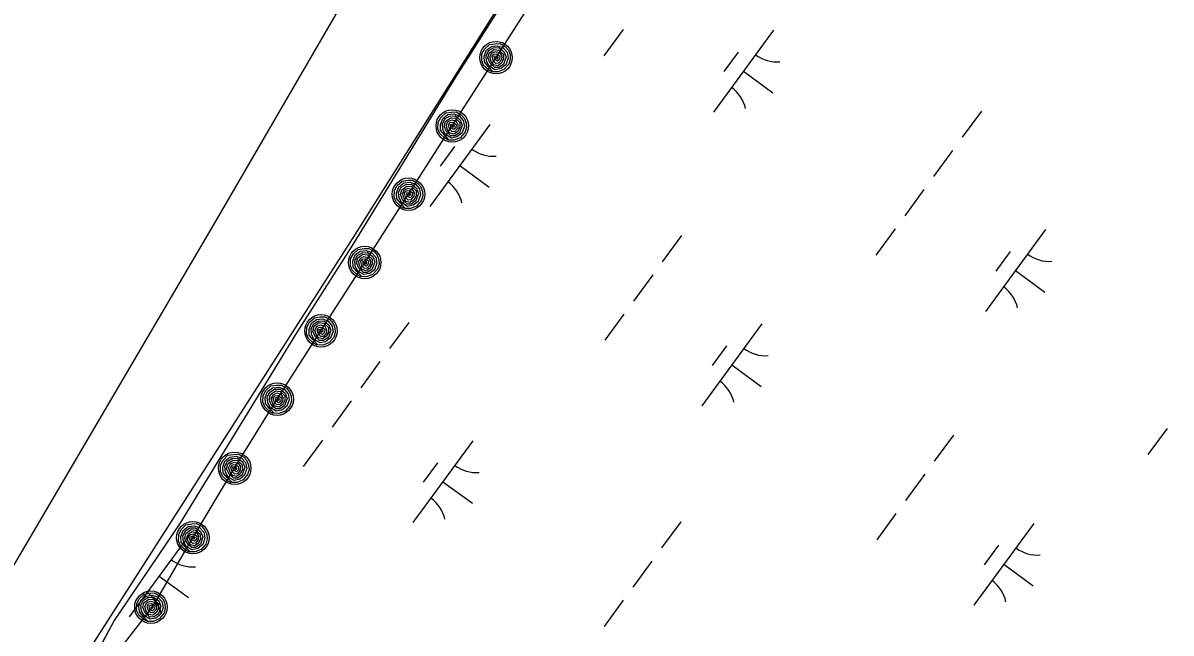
# Model space of a CAD drawing. Extents: x 3905714 to 3926767, y 183354 to 205755.
# Drawn here: x 3916488 to 3917054, y 190455 to 190756 of the extents above; entities that cross this region are included whole.
import ezdxf

# ---------------------------------------------------------------- set-up
doc = ezdxf.new("R2010")
doc.units = 0
for name, color, linetype in [('V-RIVR-EDGE', 7, 'Continuous'), ('V-RRAP-FSHR', 7, 'Continuous'), ('V-TOPO-SHOR', 7, 'Continuous'), ('V-WETL-SWMP', 7, 'Continuous')]:
    doc.layers.add(name, color=color, linetype=linetype)

msp = doc.modelspace()

# ---------------------------------------------------------------- linework, layer by layer
at = {"layer": 'V-RIVR-EDGE'}
msp.add_lwpolyline([(3917187.32, 191508.71), (3917014.39, 191257.68), (3916956.75, 191134.96), (3916863.78, 190988.06), (3916651.8, 190651.5), (3916385.9, 190236.85), (3916406.35, 190229.41), (3916423.09, 190244.29), (3916428.67, 190246.15), (3916434.25, 190236.85), (3916436.11, 190221.97), (3916443.54, 190212.68), (3916464, 190208.96), (3916486.31, 190212.68), (3916501.19, 190212.68), (3916512.34, 190207.1), (3916519.78, 190190.36), (3916521.64, 190179.21), (3916512.34, 190168.05), (3916497.47, 190166.19), (3916475.15, 190188.5), (3916447.26, 190179.21), (3916436.11, 190164.33), (3916434.25, 190153.17)], dxfattribs=at)
at = {"layer": 'V-RRAP-FSHR'}
for points in [[(3917284.62, 192007.36), (3917216.38, 191900.16), (3917136.76, 191773.1), (3917049.68, 191632.93), (3916990.53, 191517.4), (3916950.2, 191443.68), (3916837.06, 191198.29), (3916795.1, 191108.3), (3916723.34, 190936.98), (3916670.05, 190831.68), (3916645.29, 190764.95), (3916582.84, 190657.54), (3916484.44, 190490), (3916422.47, 190388.28), (3916393.52, 190343.34), (3916344.2, 190267.77)], [(3916527.11, 190435.68), (3916551.93, 190467.57), (3916571.78, 190501.81), (3916592.46, 190536.44), (3916613.39, 190570.13), (3916634.98, 190603.8), (3916656.57, 190637.47), (3916678.17, 190671.15), (3916699.76, 190704.82), (3916721.35, 190738.49), (3916742.94, 190772.16)], [(3916719.45, 190731.42), (3916717.63, 190732.44), (3916715.24, 190734.67), (3916714.27, 190737.07), (3916714.42, 190740.27), (3916715.73, 190742.7), (3916718.16, 190744.97), (3916721.04, 190745.34), (3916723.31, 190745.42), (3916725.78, 190744.01), (3916727.44, 190742.11), (3916728.25, 190739.89), (3916728.39, 190737.67), (3916727.62, 190735.18), (3916725.26, 190732.63), (3916722.29, 190731.47), (3916719.89, 190731.52), (3916717.45, 190734.05), (3916715.61, 190736.38), (3916715.48, 190739.17), (3916716.62, 190742.2), (3916719.12, 190744.03), (3916722.12, 190744.37), (3916724.76, 190743.44), (3916726.77, 190741.11), (3916727.33, 190738.18), (3916726.13, 190734.96), (3916723.64, 190733.08), (3916720.9, 190732.5), (3916718.02, 190734.24), (3916716.69, 190736.66), (3916716.49, 190739.5), (3916717.76, 190741.96), (3916720.02, 190743.32), (3916722.78, 190743.39), (3916725.27, 190741.48), (3916726.28, 190738.82), (3916725, 190735.15), (3916722.6, 190733.64), (3916720.7, 190733.64), (3916718.44, 190735.71), (3916717.33, 190738.37), (3916718, 190740.72), (3916720.45, 190742.52), (3916722.8, 190742.23), (3916725.08, 190740.15), (3916725.1, 190737.74), (3916723.91, 190735.61), (3916722.09, 190734.45), (3916720.09, 190734.97), (3916719, 190736.64), (3916718.33, 190738.84), (3916719.35, 190740.65), (3916721.12, 190741.51), (3916723.21, 190740.86), (3916724.16, 190739.21), (3916724.04, 190737.44), (3916722.58, 190735.77), (3916721.26, 190735.61), (3916719.92, 190737.09), (3916719.45, 190738.96), (3916720.2, 190740.18), (3916721.75, 190740.33), (3916723.28, 190739.25), (3916723.11, 190737.62), (3916722.12, 190736.73), (3916720.68, 190737.51), (3916720.47, 190739.14), (3916721.62, 190739.41), (3916722.27, 190738.47), (3916722, 190737.67), (3916721.32, 190738.46)], [(3916697.85, 190697.75), (3916696.04, 190698.77), (3916693.65, 190701), (3916692.68, 190703.39), (3916692.83, 190706.6), (3916694.14, 190709.03), (3916696.56, 190711.3), (3916699.45, 190711.67), (3916701.72, 190711.74), (3916704.19, 190710.33), (3916705.85, 190708.43), (3916706.66, 190706.21), (3916706.8, 190704), (3916706.03, 190701.51), (3916703.67, 190698.96), (3916700.7, 190697.8), (3916698.3, 190697.85), (3916695.86, 190700.38), (3916694.02, 190702.71), (3916693.89, 190705.5), (3916695.03, 190708.52), (3916697.53, 190710.36), (3916700.53, 190710.7), (3916703.17, 190709.77), (3916705.18, 190707.44), (3916705.73, 190704.51), (3916704.54, 190701.28), (3916702.04, 190699.4), (3916699.31, 190698.83), (3916696.43, 190700.57), (3916695.1, 190702.99), (3916694.9, 190705.83), (3916696.16, 190708.28), (3916698.43, 190709.65), (3916701.19, 190709.72), (3916703.68, 190707.81), (3916704.69, 190705.15), (3916703.41, 190701.48), (3916701.01, 190699.96), (3916699.1, 190699.97), (3916696.85, 190702.04), (3916695.74, 190704.7), (3916696.41, 190707.05), (3916698.86, 190708.85), (3916701.21, 190708.56), (3916703.48, 190706.48), (3916703.5, 190704.07), (3916702.32, 190701.94), (3916700.49, 190700.78), (3916698.5, 190701.3), (3916697.41, 190702.97), (3916696.74, 190705.17), (3916697.76, 190706.98), (3916699.52, 190707.83), (3916701.61, 190707.19), (3916702.57, 190705.53), (3916702.45, 190703.77), (3916700.99, 190702.1), (3916699.67, 190701.93), (3916698.33, 190703.42), (3916697.86, 190705.29), (3916698.61, 190706.51), (3916700.16, 190706.66), (3916701.69, 190705.58), (3916701.52, 190703.95), (3916700.53, 190703.05), (3916699.08, 190703.84), (3916698.88, 190705.47), (3916700.02, 190705.74), (3916700.67, 190704.8), (3916700.4, 190704), (3916699.73, 190704.79)], [(3916676.26, 190664.08), (3916674.45, 190665.1), (3916672.06, 190667.33), (3916671.09, 190669.72), (3916671.23, 190672.93), (3916672.55, 190675.36), (3916674.97, 190677.62), (3916677.86, 190678), (3916680.13, 190678.07), (3916682.6, 190676.66), (3916684.26, 190674.76), (3916685.06, 190672.54), (3916685.21, 190670.33), (3916684.44, 190667.83), (3916682.08, 190665.28), (3916679.11, 190664.13), (3916676.71, 190664.17), (3916674.27, 190666.71), (3916672.42, 190669.04), (3916672.3, 190671.83), (3916673.44, 190674.85), (3916675.94, 190676.69), (3916678.94, 190677.03), (3916681.58, 190676.1), (3916683.59, 190673.77), (3916684.14, 190670.84), (3916682.94, 190667.61), (3916680.45, 190665.73), (3916677.72, 190665.16), (3916674.84, 190666.9), (3916673.51, 190669.32), (3916673.31, 190672.15), (3916674.57, 190674.61), (3916676.84, 190675.98), (3916679.6, 190676.05), (3916682.09, 190674.14), (3916683.09, 190671.48), (3916681.82, 190667.81), (3916679.42, 190666.29), (3916677.51, 190666.3), (3916675.26, 190668.37), (3916674.15, 190671.03), (3916674.82, 190673.38), (3916677.27, 190675.18), (3916679.62, 190674.89), (3916681.89, 190672.8), (3916681.91, 190670.39), (3916680.72, 190668.27), (3916678.9, 190667.11), (3916676.91, 190667.63), (3916675.82, 190669.29), (3916675.15, 190671.5), (3916676.17, 190673.31), (3916677.93, 190674.16), (3916680.02, 190673.52), (3916680.98, 190671.86), (3916680.85, 190670.1), (3916679.4, 190668.43), (3916678.08, 190668.26), (3916676.74, 190669.75), (3916676.27, 190671.61), (3916677.01, 190672.84), (3916678.57, 190672.99), (3916680.1, 190671.9), (3916679.93, 190670.28), (3916678.94, 190669.38), (3916677.49, 190670.17), (3916677.29, 190671.8), (3916678.43, 190672.07), (3916679.08, 190671.13), (3916678.81, 190670.33), (3916678.13, 190671.11)], [(3916654.67, 190630.4), (3916652.86, 190631.43), (3916650.46, 190633.66), (3916649.5, 190636.05), (3916649.64, 190639.26), (3916650.96, 190641.68), (3916653.38, 190643.95), (3916656.26, 190644.33), (3916658.54, 190644.4), (3916661, 190642.99), (3916662.67, 190641.09), (3916663.47, 190638.87), (3916663.62, 190636.66), (3916662.85, 190634.16), (3916660.48, 190631.61), (3916657.52, 190630.46), (3916655.11, 190630.5), (3916652.68, 190633.04), (3916650.83, 190635.37), (3916650.71, 190638.16), (3916651.85, 190641.18), (3916654.35, 190643.02), (3916657.35, 190643.36), (3916659.98, 190642.43), (3916662, 190640.1), (3916662.55, 190637.17), (3916661.35, 190633.94), (3916658.86, 190632.06), (3916656.13, 190631.49), (3916653.25, 190633.23), (3916651.92, 190635.65), (3916651.72, 190638.48), (3916652.98, 190640.94), (3916655.25, 190642.3), (3916658, 190642.38), (3916660.5, 190640.47), (3916661.5, 190637.81), (3916660.23, 190634.14), (3916657.83, 190632.62), (3916655.92, 190632.63), (3916653.67, 190634.7), (3916652.56, 190637.35), (3916653.23, 190639.7), (3916655.67, 190641.51), (3916658.02, 190641.22), (3916660.3, 190639.13), (3916660.32, 190636.72), (3916659.13, 190634.6), (3916657.31, 190633.44), (3916655.31, 190633.95), (3916654.23, 190635.62), (3916653.56, 190637.83), (3916654.58, 190639.64), (3916656.34, 190640.49), (3916658.43, 190639.85), (3916659.38, 190638.19), (3916659.26, 190636.43), (3916657.81, 190634.75), (3916656.49, 190634.59), (3916655.15, 190636.08), (3916654.67, 190637.94), (3916655.42, 190639.17), (3916656.98, 190639.32), (3916658.51, 190638.23), (3916658.33, 190636.61), (3916657.34, 190635.71), (3916655.9, 190636.5), (3916655.69, 190638.12), (3916656.84, 190638.4), (3916657.49, 190637.46), (3916657.22, 190636.66), (3916656.54, 190637.44)], [(3916633.08, 190596.73), (3916631.27, 190597.76), (3916628.87, 190599.99), (3916627.91, 190602.38), (3916628.05, 190605.59), (3916629.36, 190608.01), (3916631.79, 190610.28), (3916634.67, 190610.65), (3916636.94, 190610.73), (3916639.41, 190609.32), (3916641.08, 190607.42), (3916641.88, 190605.2), (3916642.02, 190602.99), (3916641.26, 190600.49), (3916638.89, 190597.94), (3916635.93, 190596.78), (3916633.52, 190596.83), (3916631.08, 190599.37), (3916629.24, 190601.7), (3916629.12, 190604.49), (3916630.26, 190607.51), (3916632.76, 190609.35), (3916635.75, 190609.68), (3916638.39, 190608.76), (3916640.41, 190606.42), (3916640.96, 190603.49), (3916639.76, 190600.27), (3916637.27, 190598.39), (3916634.54, 190597.81), (3916631.66, 190599.55), (3916630.32, 190601.98), (3916630.13, 190604.81), (3916631.39, 190607.27), (3916633.65, 190608.63), (3916636.41, 190608.71), (3916638.91, 190606.79), (3916639.91, 190604.13), (3916638.64, 190600.47), (3916636.24, 190598.95), (3916634.33, 190598.95), (3916632.08, 190601.02), (3916630.97, 190603.68), (3916631.64, 190606.03), (3916634.08, 190607.84), (3916636.43, 190607.55), (3916638.71, 190605.46), (3916638.73, 190603.05), (3916637.54, 190600.93), (3916635.72, 190599.77), (3916633.72, 190600.28), (3916632.64, 190601.95), (3916631.96, 190604.15), (3916632.99, 190605.97), (3916634.75, 190606.82), (3916636.84, 190606.17), (3916637.79, 190604.52), (3916637.67, 190602.76), (3916636.21, 190601.08), (3916634.89, 190600.92), (3916633.55, 190602.41), (3916633.08, 190604.27), (3916633.83, 190605.49), (3916635.39, 190605.64), (3916636.92, 190604.56), (3916636.74, 190602.93), (3916635.75, 190602.04), (3916634.31, 190602.83), (3916634.1, 190604.45), (3916635.25, 190604.72), (3916635.9, 190603.79), (3916635.63, 190602.99), (3916634.95, 190603.77)], [(3916611.49, 190563.06), (3916609.67, 190564.08), (3916607.28, 190566.31), (3916606.31, 190568.71), (3916606.46, 190571.92), (3916607.77, 190574.34), (3916610.2, 190576.61), (3916613.08, 190576.98), (3916615.35, 190577.06), (3916617.82, 190575.65), (3916619.48, 190573.75), (3916620.29, 190571.53), (3916620.43, 190569.32), (3916619.67, 190566.82), (3916617.3, 190564.27), (3916614.33, 190563.11), (3916611.93, 190563.16), (3916609.49, 190565.7), (3916607.65, 190568.02), (3916607.52, 190570.81), (3916608.67, 190573.84), (3916611.16, 190575.68), (3916614.16, 190576.01), (3916616.8, 190575.08), (3916618.81, 190572.75), (3916619.37, 190569.82), (3916618.17, 190566.6), (3916615.68, 190564.72), (3916612.94, 190564.14), (3916610.06, 190565.88), (3916608.73, 190568.3), (3916608.53, 190571.14), (3916609.8, 190573.6), (3916612.06, 190574.96), (3916614.82, 190575.03), (3916617.31, 190573.12), (3916618.32, 190570.46), (3916617.04, 190566.8), (3916614.64, 190565.27), (3916612.74, 190565.28), (3916610.48, 190567.35), (3916609.37, 190570.01), (3916610.05, 190572.36), (3916612.49, 190574.16), (3916614.84, 190573.87), (3916617.12, 190571.79), (3916617.14, 190569.38), (3916615.95, 190567.26), (3916614.13, 190566.09), (3916612.13, 190566.61), (3916611.04, 190568.28), (3916610.37, 190570.48), (3916611.4, 190572.3), (3916613.16, 190573.15), (3916615.25, 190572.5), (3916616.2, 190570.85), (3916616.08, 190569.08), (3916614.62, 190567.41), (3916613.3, 190567.25), (3916611.96, 190568.73), (3916611.49, 190570.6), (3916612.24, 190571.82), (3916613.79, 190571.97), (3916615.32, 190570.89), (3916615.15, 190569.26), (3916614.16, 190568.37), (3916612.72, 190569.15), (3916612.51, 190570.78), (3916613.66, 190571.05), (3916614.31, 190570.11), (3916614.04, 190569.31), (3916613.36, 190570.1)], [(3916590.75, 190528.93), (3916588.91, 190529.9), (3916586.46, 190532.07), (3916585.43, 190534.43), (3916585.49, 190537.64), (3916586.73, 190540.1), (3916589.1, 190542.43), (3916591.97, 190542.89), (3916594.24, 190543.02), (3916596.74, 190541.68), (3916598.46, 190539.82), (3916599.32, 190537.63), (3916599.52, 190535.42), (3916598.82, 190532.9), (3916596.53, 190530.29), (3916593.59, 190529.05), (3916591.19, 190529.04), (3916588.68, 190531.51), (3916586.78, 190533.79), (3916586.58, 190536.57), (3916587.64, 190539.62), (3916590.09, 190541.53), (3916593.08, 190541.95), (3916595.74, 190541.09), (3916597.81, 190538.81), (3916598.45, 190535.9), (3916597.33, 190532.64), (3916594.89, 190530.7), (3916592.18, 190530.05), (3916589.25, 190531.71), (3916587.85, 190534.09), (3916587.58, 190536.92), (3916588.78, 190539.41), (3916591.01, 190540.84), (3916593.76, 190540.99), (3916596.3, 190539.14), (3916597.38, 190536.51), (3916596.2, 190532.81), (3916593.85, 190531.23), (3916591.94, 190531.18), (3916589.63, 190533.19), (3916588.45, 190535.82), (3916589.06, 190538.18), (3916591.46, 190540.05), (3916593.81, 190539.83), (3916596.14, 190537.8), (3916596.23, 190535.39), (3916595.1, 190533.24), (3916593.31, 190532.03), (3916591.3, 190532.49), (3916590.17, 190534.13), (3916589.44, 190536.32), (3916590.41, 190538.15), (3916592.15, 190539.05), (3916594.25, 190538.46), (3916595.25, 190536.83), (3916595.18, 190535.07), (3916593.77, 190533.36), (3916592.45, 190533.16), (3916591.07, 190534.61), (3916590.55, 190536.46), (3916591.27, 190537.71), (3916592.82, 190537.9), (3916594.38, 190536.85), (3916594.25, 190535.22), (3916593.28, 190534.3), (3916591.82, 190535.05), (3916591.56, 190536.67), (3916592.71, 190536.97), (3916593.38, 190536.05), (3916593.13, 190535.25), (3916592.43, 190536.01)], [(3916570.06, 190494.69), (3916568.22, 190495.66), (3916565.77, 190497.83), (3916564.74, 190500.2), (3916564.8, 190503.41), (3916566.05, 190505.87), (3916568.41, 190508.2), (3916571.29, 190508.65), (3916573.55, 190508.78), (3916576.06, 190507.44), (3916577.77, 190505.58), (3916578.64, 190503.39), (3916578.84, 190501.18), (3916578.14, 190498.67), (3916575.84, 190496.05), (3916572.91, 190494.82), (3916570.5, 190494.8), (3916568, 190497.27), (3916566.09, 190499.55), (3916565.9, 190502.33), (3916566.96, 190505.39), (3916569.4, 190507.29), (3916572.39, 190507.71), (3916575.05, 190506.85), (3916577.13, 190504.57), (3916577.76, 190501.66), (3916576.65, 190498.4), (3916574.21, 190496.46), (3916571.49, 190495.81), (3916568.57, 190497.48), (3916567.17, 190499.86), (3916566.9, 190502.69), (3916568.09, 190505.18), (3916570.32, 190506.6), (3916573.08, 190506.75), (3916575.62, 190504.9), (3916576.69, 190502.27), (3916575.52, 190498.57), (3916573.16, 190496.99), (3916571.25, 190496.95), (3916568.95, 190498.95), (3916567.77, 190501.58), (3916568.38, 190503.95), (3916570.77, 190505.82), (3916573.13, 190505.59), (3916575.46, 190503.57), (3916575.54, 190501.16), (3916574.41, 190499), (3916572.62, 190497.79), (3916570.61, 190498.26), (3916569.48, 190499.89), (3916568.75, 190502.08), (3916569.73, 190503.92), (3916571.46, 190504.82), (3916573.57, 190504.23), (3916574.57, 190502.6), (3916574.49, 190500.83), (3916573.08, 190499.12), (3916571.77, 190498.93), (3916570.39, 190500.38), (3916569.87, 190502.23), (3916570.58, 190503.47), (3916572.13, 190503.66), (3916573.69, 190502.62), (3916573.56, 190500.99), (3916572.59, 190500.07), (3916571.13, 190500.81), (3916570.88, 190502.43), (3916572.02, 190502.74), (3916572.69, 190501.82), (3916572.45, 190501.01), (3916571.75, 190501.77)], [(3916549.38, 190460.45), (3916547.54, 190461.43), (3916545.09, 190463.59), (3916544.06, 190465.96), (3916544.12, 190469.17), (3916545.36, 190471.63), (3916547.73, 190473.96), (3916550.6, 190474.42), (3916552.87, 190474.55), (3916555.37, 190473.21), (3916557.09, 190471.35), (3916557.95, 190469.15), (3916558.15, 190466.95), (3916557.45, 190464.43), (3916555.16, 190461.82), (3916552.22, 190460.58), (3916549.82, 190460.56), (3916547.31, 190463.03), (3916545.41, 190465.31), (3916545.21, 190468.1), (3916546.27, 190471.15), (3916548.72, 190473.06), (3916551.71, 190473.47), (3916554.37, 190472.62), (3916556.44, 190470.34), (3916557.08, 190467.43), (3916555.96, 190464.17), (3916553.52, 190462.22), (3916550.81, 190461.57), (3916547.88, 190463.24), (3916546.48, 190465.62), (3916546.21, 190468.45), (3916547.41, 190470.94), (3916549.64, 190472.36), (3916552.39, 190472.51), (3916554.93, 190470.67), (3916556.01, 190468.04), (3916554.83, 190464.34), (3916552.48, 190462.75), (3916550.57, 190462.71), (3916548.26, 190464.72), (3916547.08, 190467.35), (3916547.69, 190469.71), (3916550.08, 190471.58), (3916552.44, 190471.35), (3916554.77, 190469.33), (3916554.86, 190466.92), (3916553.73, 190464.77), (3916551.94, 190463.56), (3916549.93, 190464.02), (3916548.8, 190465.66), (3916548.06, 190467.84), (3916549.04, 190469.68), (3916550.78, 190470.58), (3916552.88, 190469.99), (3916553.88, 190468.36), (3916553.81, 190466.6), (3916552.4, 190464.89), (3916551.08, 190464.69), (3916549.7, 190466.14), (3916549.18, 190467.99), (3916549.9, 190469.23), (3916551.45, 190469.42), (3916553, 190468.38), (3916552.87, 190466.75), (3916551.91, 190465.83), (3916550.45, 190466.58), (3916550.19, 190468.2), (3916551.33, 190468.5), (3916552.01, 190467.58), (3916551.76, 190466.77), (3916551.06, 190467.54)]]:
    msp.add_lwpolyline(points, dxfattribs=at)
for centre in [(3916721.35, 190738.49), (3916699.76, 190704.82), (3916678.17, 190671.15), (3916656.58, 190637.47), (3916634.98, 190603.8), (3916613.39, 190570.13), (3916592.46, 190536.04), (3916571.78, 190501.81), (3916551.09, 190467.57)]:
    msp.add_circle(centre, 8, dxfattribs=at)
at = {"layer": 'V-TOPO-SHOR'}
msp.add_lwpolyline([(3916482.62, 190381.01), (3916488.16, 190388.93), (3916493.97, 190396.71), (3916501.73, 190407.69), (3916511.7, 190422.14), (3916519.03, 190435.06), (3916532.73, 190460.47), (3916565.55, 190508.82), (3916622.58, 190602.03), (3916650.82, 190646.35), (3916701.48, 190728.86), (3916757.27, 190816.66)], dxfattribs=at)
at = {"layer": 'V-WETL-SWMP'}
for p, q in [((3916701.48, 190728.86), (3916757.27, 190816.66)), ((3916784.04, 190752.33), (3916774.59, 190739.43)), ((3916858.23, 190752.01), (3916828.68, 190711.67)), ((3916840.77, 190741.24), (3916833.68, 190731.56)), ((3916650.82, 190646.35), (3916701.48, 190728.86)), ((3916843.45, 190731.84), (3916857.97, 190721.2)), ((3916960.77, 190712.11), (3916951.32, 190699.2)), ((3916718.27, 190705.49), (3916688.72, 190665.16)), ((3916700.82, 190694.72), (3916693.73, 190685.04)), ((3916946.59, 190692.75), (3916937.13, 190679.84)), ((3916703.5, 190685.32), (3916718.02, 190674.69)), ((3916932.41, 190673.39), (3916922.95, 190660.48)), ((3916918.22, 190654.03), (3916908.77, 190641.12)), ((3916812.81, 190650.74), (3916803.35, 190637.83)), ((3916992.41, 190653.7), (3916962.86, 190613.37)), ((3916622.58, 190602.03), (3916650.82, 190646.35)), ((3916974.95, 190642.93), (3916967.86, 190633.25)), ((3916798.63, 190631.38), (3916789.17, 190618.47)), ((3916977.63, 190633.53), (3916992.15, 190622.9)), ((3916784.44, 190612.02), (3916774.99, 190599.11)), ((3916678.28, 190607.98), (3916668.82, 190595.07)), ((3916852.45, 190607.19), (3916822.9, 190566.85)), ((3916565.55, 190508.82), (3916622.58, 190602.03)), ((3916835, 190596.42), (3916827.91, 190586.74)), ((3916664.1, 190588.62), (3916654.64, 190575.71)), ((3916837.68, 190587.02), (3916852.2, 190576.38)), ((3916649.91, 190569.26), (3916640.46, 190556.35)), ((3916946.99, 190552.43), (3916937.53, 190539.52)), ((3917052.4, 190555.72), (3917042.95, 190542.82)), ((3916635.73, 190549.9), (3916626.27, 190536.99)), ((3916709.91, 190549.57), (3916680.36, 190509.24)), ((3916692.46, 190538.8), (3916685.37, 190529.12)), ((3916932.81, 190533.07), (3916923.35, 190520.16)), ((3916695.14, 190529.4), (3916709.66, 190518.76)), ((3916918.62, 190513.71), (3916909.17, 190500.8)), ((3916532.73, 190460.47), (3916565.55, 190508.82)), ((3916812.46, 190509.67), (3916803, 190496.77)), ((3916986.63, 190508.88), (3916957.08, 190468.55)), ((3916569.96, 190503.05), (3916540.41, 190462.72)), ((3916969.18, 190498.11), (3916962.09, 190488.43)), ((3916798.28, 190490.31), (3916788.82, 190477.41)), ((3916971.86, 190488.71), (3916986.38, 190478.07)), ((3916555.18, 190482.89), (3916569.7, 190472.25)), ((3916784.09, 190470.95), (3916774.64, 190458.04)), ((3916519.03, 190435.06), (3916532.73, 190460.47))]:
    msp.add_line(p, q, dxfattribs=at)
for centre, start, end in [((3916859.97, 190753.98), 233, 274.5436), ((3916827.32, 190709.42), 13, 54.5436), ((3916720.01, 190707.47), 233, 274.5436), ((3916687.36, 190662.9), 13, 54.5436), ((3916994.15, 190655.67), 233, 274.5436), ((3916961.5, 190611.11), 13, 54.5436), ((3916854.19, 190609.16), 233, 274.5436), ((3916821.54, 190564.6), 13, 54.5436), ((3916711.65, 190551.54), 233, 274.5436), ((3916679, 190506.98), 13, 54.5436), ((3916988.37, 190510.85), 233, 274.5436), ((3916571.7, 190505.03), 233, 274.5436), ((3916955.72, 190466.29), 13, 54.5436), ((3916539.05, 190460.47), 13, 54.5436)]:
    msp.add_arc(centre, 17.62, start, end, dxfattribs=at)

doc.saveas('drawing.dxf')
